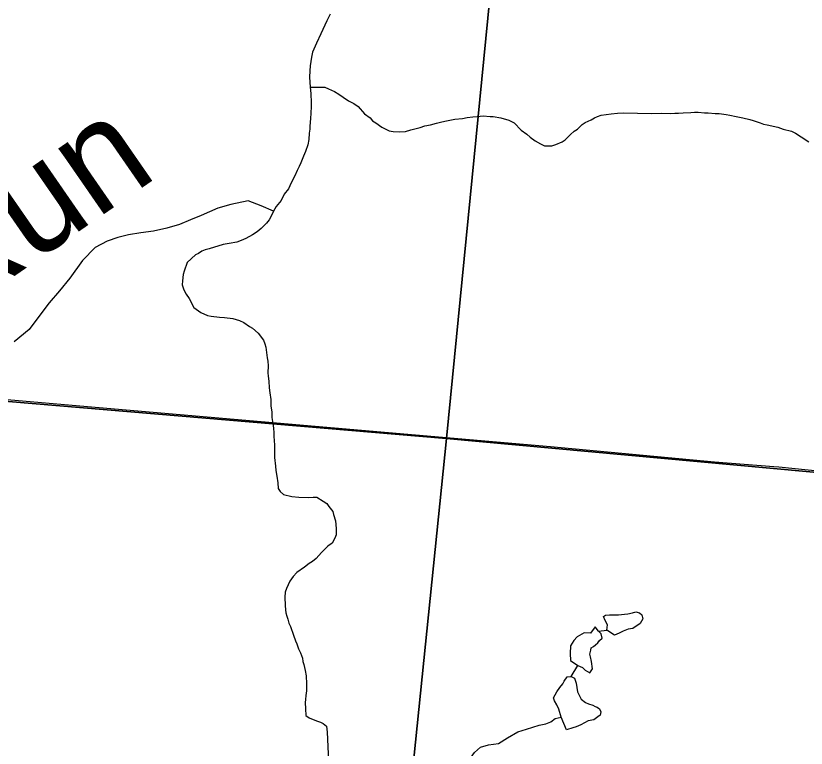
# Model space of a CAD drawing. Extents: x 1310247 to 1552180, y 377264 to 706493.
# Drawn here: x 1424262 to 1428056, y 514908 to 518423 of the extents above; entities that cross this region are included whole.
import ezdxf

# ---------------------------------------------------------------- set-up
doc = ezdxf.new("R2010")
doc.units = 0
for name, color, linetype in [('GM_X_County_Road', 7, 'Continuous'), ('GM_X_Minor_River', 7, 'Continuous'), ('GM_X_Minor_River_Text', 7, 'Continuous'), ('GM_X_Section', 7, 'Continuous')]:
    doc.layers.add(name, color=color, linetype=linetype)

msp = doc.modelspace()

# ---------------------------------------------------------------- linework, layer by layer
at = {"layer": 'GM_X_County_Road'}
for points in [[(1417633.2, 517138.7), (1418223.7, 517088.4), (1420058.4, 516944.6), (1421208.5, 516845.7), (1421657.2, 516807.1), (1422099.3, 516772.8), (1422968.4, 516690.9), (1424532.9, 516554.9), (1426828.1, 516356.5), (1427615.8, 516282.9), (1427901, 516260.2), (1427924, 516257.9)], [(1427924, 516257.9), (1428331.7, 516216.7), (1428345.2, 516215.7)]]:
    msp.add_lwpolyline(points, dxfattribs=at)
at = {"layer": 'GM_X_Minor_River'}
for points in [[(1425770.4, 518431.3), (1425755.8, 518399.5), (1425745.3, 518377.7), (1425726.4, 518335.9), (1425705.5, 518292.2), (1425692.9, 518262.4), (1425686.6, 518248.4), (1425682.2, 518224.5), (1425677.8, 518204.5), (1425675.3, 518182.5), (1425672.8, 518158.4), (1425672.3, 518128.4), (1425675.3, 518080.1), (1425678.7, 518050), (1425679.9, 518005.8), (1425679.5, 517987.8), (1425678.9, 517955.7), (1425676.4, 517929.6), (1425673.7, 517893.6), (1425673.4, 517879.5), (1425671, 517859.5), (1425668.4, 517829.5), (1425663.9, 517803.5), (1425653.3, 517771.6), (1425642.8, 517749.7), (1425630.1, 517717.9), (1425621.8, 517700), (1425613.4, 517680.1), (1425600.8, 517654.3), (1425588.3, 517630.5), (1425577.8, 517606.6), (1425571.6, 517592.7), (1425551, 517567), (1425536.4, 517537.2), (1425511.7, 517507.6), (1425499.3, 517485.8), (1425486.7, 517458), (1425478.4, 517444.1), (1425466.1, 517428.3), (1425439.5, 517402.7), (1425421.2, 517387.1), (1425398.8, 517371.5), (1425366.4, 517354), (1425344.1, 517344.5), (1425323.9, 517336.8), (1425285.7, 517329.6), (1425257.6, 517326.1), (1425191, 517305.4), (1425170.8, 517299.8), (1425154.7, 517294.1), (1425138.4, 517282.4), (1425124.2, 517276.7), (1425085.4, 517239.3), (1425070.6, 517197.5), (1425066.2, 517181.6), (1425061.6, 517151.6), (1425061.3, 517131.5), (1425068.8, 517107.3), (1425080.4, 517087), (1425094.1, 517066.6), (1425117.3, 517024), (1425150.9, 516999.3), (1425182.7, 516984.6), (1425200.7, 516982.2), (1425240.7, 516977.4), (1425264.7, 516974.9), (1425304.7, 516970.1), (1425336.6, 516961.4), (1425356.5, 516951), (1425384.2, 516932.3), (1425398.1, 516924), (1425425.7, 516899.4), (1425451.1, 516866.8), (1425456.8, 516848.6), (1425462.5, 516832.5), (1425469.5, 516782.1), (1425471.2, 516766.1), (1425472.8, 516744), (1425472.1, 516709.9), (1425473.8, 516693.8), (1425477.3, 516669.6), (1425478.7, 516637.5), (1425482.2, 516613.3), (1425485.6, 516581.2), (1425487, 516551.1), (1425490.5, 516520.9), (1425491.9, 516494.8), (1425495.4, 516466.6)], [(1425675.3, 518080.1), (1425745.5, 518080.7), (1425763.4, 518072.3), (1425791.2, 518059.7), (1425813, 518047.2), (1425832.8, 518032.8), (1425858.5, 518014.2), (1425884.3, 518001.7), (1425906.1, 517987.2), (1425935.5, 517952.5), (1425963.2, 517933.8), (1425975, 517919.6), (1425990.8, 517909.2), (1426018.5, 517888.6), (1426034.4, 517880.2), (1426054.2, 517871.8), (1426074.2, 517867.4), (1426106.3, 517866.8), (1426132.4, 517868.2), (1426158.6, 517875.7), (1426202.9, 517886.9), (1426225.1, 517894.4), (1426253.3, 517899.9), (1426281.5, 517907.3), (1426307.7, 517914.8), (1426329.9, 517918.4), (1426370.1, 517927.6), (1426406.3, 517930.9), (1426428.4, 517934.5), (1426456.6, 517937.9), (1426476.6, 517939.5), (1426504.8, 517943), (1426538.8, 517940.3), (1426552.8, 517940), (1426590.8, 517933.2), (1426628.7, 517922.4), (1426654.5, 517909.8), (1426687.9, 517875), (1426715.6, 517854.4), (1426731.4, 517840), (1426755.1, 517823.5), (1426780.9, 517809), (1426800.7, 517798.5), (1426834.8, 517799.8), (1426855, 517805.4), (1426885.3, 517818.9), (1426899.6, 517828.6), (1426924.1, 517854.2), (1426942.5, 517869.9), (1426958.7, 517879.6), (1426981.2, 517901.2), (1426995.4, 517910.9), (1427023.7, 517924.4), (1427040, 517934.1), (1427054.1, 517939.8), (1427072.3, 517945.5), (1427096.4, 517949), (1427120.6, 517952.5), (1427150.7, 517956), (1427178.8, 517957.4), (1427313.1, 517954.7), (1427359.2, 517955.7), (1427405.3, 517954.8), (1427425.4, 517956.4), (1427443.4, 517956), (1427465.5, 517957.6), (1427501.6, 517958.9), (1427519.7, 517960.5), (1427537.8, 517960.1), (1427567.8, 517957.5), (1427585.8, 517957.2), (1427619.9, 517954.5), (1427637.9, 517954.1), (1427671.9, 517949.4), (1427689.9, 517947), (1427719.9, 517940.4), (1427735.8, 517936.1), (1427751.8, 517933.7), (1427785.7, 517925), (1427801.7, 517920.7), (1427835.6, 517910), (1427851.5, 517903.6), (1427869.4, 517899.3), (1427919.3, 517888.2), (1427945.2, 517879.7), (1427985.1, 517868.8), (1428005, 517860.4), (1428032.7, 517841.8), (1428068.4, 517819)], [(1425499.3, 517485.8), (1425439.3, 517511.6), (1425377.8, 517535.4), (1425295.1, 517517.5), (1425232.5, 517499.2), (1425151.3, 517465.3), (1425100.7, 517444.6), (1425047.9, 517422), (1424987.2, 517403.5), (1424922.7, 517389.2), (1424862.3, 517380.8), (1424803.9, 517372.4), (1424751.5, 517359.8), (1424700.8, 517341.1), (1424643.8, 517310.5), (1424582, 517248), (1424521.5, 517163.5), (1424471.7, 517102.7), (1424422, 517045.9), (1424378.3, 516986.9), (1424326.3, 516918.1), (1424254.4, 516857.9)], [(1425495.4, 516466.6), (1425499, 516444.5), (1425500.6, 516422.4), (1425500.2, 516404.3), (1425501.8, 516384.2), (1425503.4, 516362.1), (1425504.7, 516326), (1425504.3, 516303.9), (1425509.4, 516261.7), (1425511.1, 516241.6), (1425514.5, 516213.4), (1425519.9, 516181.2), (1425521.4, 516155.1), (1425531.1, 516140.9), (1425546.9, 516126.5), (1425586.8, 516115.7), (1425620.8, 516113), (1425668.9, 516112), (1425689, 516113.6), (1425707.1, 516113.2), (1425736.8, 516094.6), (1425754.6, 516082.2), (1425764.3, 516067.9), (1425783.9, 516043.5), (1425787.6, 516029.3), (1425797.1, 515999), (1425800.4, 515962.9), (1425799.8, 515932.8), (1425793.5, 515916.9), (1425781, 515893), (1425760.6, 515877.4), (1425729.9, 515847.9), (1425703.3, 515818.4), (1425687, 515804.7), (1425670.8, 515795), (1425648.4, 515777.3), (1425611.8, 515752), (1425593.3, 515732.3), (1425576.9, 515710.6), (1425562.1, 515674.8), (1425555.8, 515656.8), (1425553.3, 515632.8), (1425554.5, 515592.7), (1425556.1, 515572.6), (1425557.9, 515558.5), (1425563.6, 515542.3), (1425567.3, 515528.2), (1425572.9, 515508), (1425580.6, 515491.8), (1425595.9, 515451.4), (1425605.3, 515423.1), (1425611.1, 515408.9), (1425618.6, 515384.7), (1425628.3, 515366.5), (1425637.8, 515340.2), (1425639.5, 515324.1), (1425645.2, 515309.9), (1425650.7, 515281.7), (1425656.2, 515255.5), (1425657.5, 515217.4), (1425656.8, 515183.3), (1425654.3, 515161.3), (1425652, 515141.3), (1425651.7, 515127.2), (1425653.1, 515097.1), (1425654.5, 515065), (1425670.3, 515054.6), (1425706.1, 515039.8), (1425724, 515033.5), (1425738, 515027.2), (1425753.8, 515014.8), (1425757.2, 514984.6), (1425762.5, 514846.1)], [(1427099.2, 515474.4), (1427102, 515500.4), (1427090.5, 515520.8), (1427083, 515541), (1427093.2, 515546.8), (1427111.3, 515548.3), (1427129.3, 515547.8), (1427155.4, 515549.1), (1427183.6, 515552.3), (1427199.7, 515553.9), (1427221.8, 515557.3), (1427238, 515562.9), (1427255.9, 515558.4), (1427267.7, 515548.1), (1427271.2, 515529.9), (1427258.5, 515506.2), (1427223.8, 515483.1)], [(1427043.5, 515490), (1427020.7, 515460.5), (1426990.6, 515461.3), (1426956, 515442.2), (1426941.5, 515424.5), (1426924.7, 515398.9), (1426923.7, 515362.9), (1426924.8, 515328.8), (1426960.2, 515305.8)], [(1426960.2, 515305.8), (1426982, 515295.1), (1426995.7, 515282.8), (1427017.4, 515270.1), (1427030, 515289.8), (1427024.9, 515324.1), (1427021.5, 515346.2), (1427017.9, 515360.3), (1427022.4, 515378.3), (1427024.7, 515390.2), (1427034.9, 515396), (1427045.1, 515403.7), (1427055.4, 515413.5), (1427063.8, 515425.3), (1427076.1, 515437), (1427072.7, 515457.1), (1427059, 515469.5), (1427043.5, 515490)], [(1427223.8, 515483.1), (1427201.6, 515479.7), (1427177.3, 515470.3), (1427159, 515460.8), (1427136.7, 515451.4), (1427099.2, 515474.4)], [(1427059, 515469.5), (1427099.2, 515474.4)], [(1426928.7, 515252.5), (1426960.2, 515305.8)], [(1426879.2, 515057.4), (1426868.2, 515095.8), (1426858.8, 515116), (1426847.3, 515136.4), (1426843.7, 515150.5), (1426858.5, 515178.2), (1426873.1, 515199.8), (1426887.6, 515217.5), (1426894, 515229.4), (1426908.6, 515251), (1426928.7, 515252.5), (1426944.5, 515244), (1426951.8, 515219.8), (1426958.8, 515179.5), (1426975.8, 515143), (1426997.4, 515128.3), (1427011.3, 515122), (1427031.2, 515115.4), (1427043, 515109.1), (1427052.9, 515104.8), (1427064.7, 515096.5), (1427070.3, 515082.3), (1427067.9, 515066.3), (1427055.7, 515058.6), (1427037.2, 515045.1), (1427009, 515039.8)], [(1426362.1, 514647.4), (1426378.7, 514720), (1426381.5, 514750), (1426402.6, 514789.5), (1426419.7, 514825.2), (1426440.5, 514854.7), (1426463.5, 514888.1), (1426492.3, 514913.4), (1426530.7, 514924.4), (1426579, 514931.1), (1426621.8, 514958), (1426672.7, 514986.7), (1426713.2, 514999.7), (1426743.5, 515008.9), (1426773.9, 515018.1), (1426806.1, 515025.3), (1426830.4, 515034.6), (1426850.9, 515050.1), (1426879.2, 515057.4)], [(1427009, 515039.8), (1426974.4, 515020.7), (1426952.1, 515011.3), (1426935.9, 515005.7), (1426905.6, 514996.5), (1426879.2, 515057.4)]]:
    msp.add_lwpolyline(points, dxfattribs=at)
at = {"layer": 'GM_X_Section'}
for points in [[(1421283.4, 522128.5), (1426849.6, 521683), (1426330.1, 516394.3), (1420834.3, 516858.3)], [(1426849.6, 521683), (1432181.2, 521206.5), (1431683.3, 515903.4), (1426330.1, 516394.3)], [(1420834.3, 516858.3), (1426330.1, 516394.3), (1425760.4, 510816.7), (1420324.2, 511263.3)], [(1426330.1, 516394.3), (1431683.3, 515903.4), (1431103.6, 510416), (1425760.4, 510816.7)]]:
    msp.add_lwpolyline(points, close=True, dxfattribs=at)

# ---------------------------------------------------------------- texts
at = {"layer": 'GM_X_Minor_River_Text'}
msp.add_text('Run', height=500, rotation=34.682, dxfattribs=at).set_placement((1423944.2, 516958.2))

doc.saveas('drawing.dxf')
